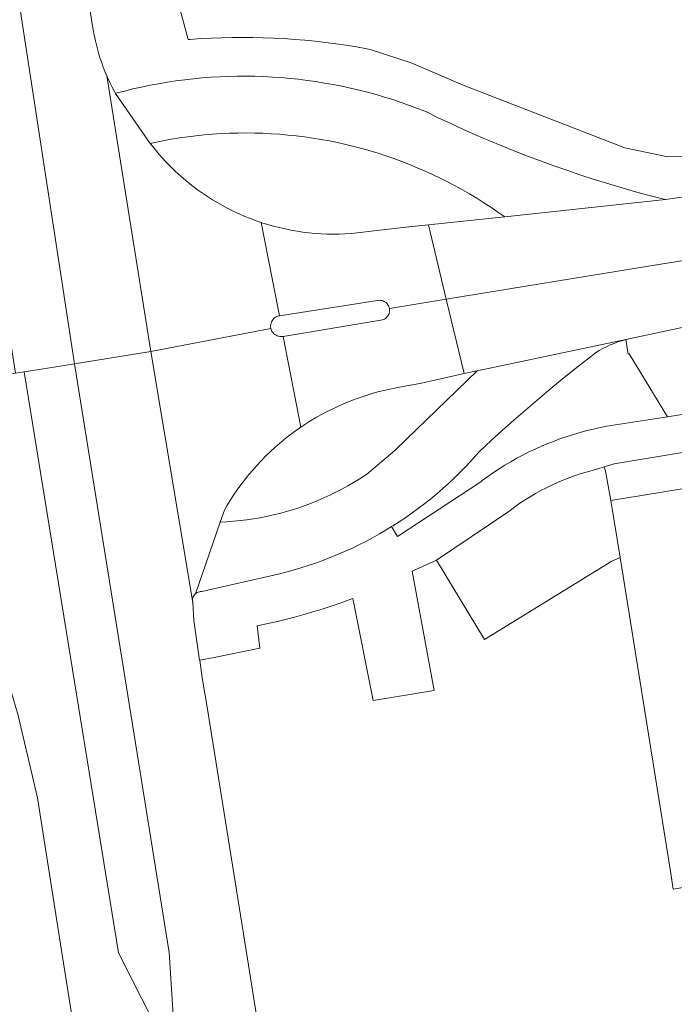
# Model space of a CAD drawing. Extents: x 146402 to 164798, y 455483 to 464134.
# Tile 288 of 575: x 157913 to 157946, y 460247 to 460297. Entities that reach past the tile are written whole.
import ezdxf

# ---------------------------------------------------------------- set-up
doc = ezdxf.new("R2010")
doc.units = 0
doc.header["$LTSCALE"] = 0.2
for name, color, linetype, lineweight in [('B-XX-VH-VERHARDING_ASFALT-GV', 252, 'CONTINUOUS', 18), ('B-XX-VH-VERHARDING_BEDRIJFSVLOERPLAAT-GV', 252, 'CONTINUOUS', 18), ('B-XX-VH-VERHARDING_BETONSTRAATSTEEN-GV', 252, 'CONTINUOUS', 18), ('B-XX-VH-VERHARDING_STRAATBAKSTEEN-GV', 252, 'CONTINUOUS', 18), ('B-XX-VH-VERHARDING_TEGEL-GV', 252, 'CONTINUOUS', 18)]:
    doc.layers.add(name, color=color, linetype=linetype, lineweight=lineweight)

msp = doc.modelspace()

# ---------------------------------------------------------------- linework, layer by layer
at = {"layer": 'B-XX-VH-VERHARDING_ASFALT-GV'}
for points in [[(157915.521, 460279.589), (157906.229, 460340.16), (157903.062, 460339.502), (157912.54, 460279.127), (157912.977, 460279.195), (157914.066, 460279.364)], [(157997.069, 460292.883), (157996.63, 460295.958), (157993.98, 460295.53), (157993.35, 460295.45), (157959.43, 460290.01), (157954.8, 460289.25), (157954.015, 460289.131), (157945.338, 460287.874), (157937.226, 460287.005), (157933.376, 460286.606), (157934.281, 460282.855), (157944.583, 460284.529), (157971.472, 460288.837), (157992.609, 460292.292)], [(157917.187, 460294.043), (157917.157, 460294.115), (157919.381, 460280.222), (157925.429, 460281.38), (157925.427, 460281.386), (157925.418, 460281.451), (157925.416, 460281.516), (157925.423, 460281.581), (157925.437, 460281.644), (157925.459, 460281.706), (157925.488, 460281.764), (157925.524, 460281.818), (157925.567, 460281.868), (157925.615, 460281.911), (157925.668, 460281.949), (157925.726, 460281.98), (157925.787, 460282.003), (157925.85, 460282.019), (157925.871, 460282.022), (157924.948, 460286.721), (157924.685, 460286.811), (157924.399, 460286.917), (157924.117, 460287.031), (157923.837, 460287.152), (157923.56, 460287.28), (157923.287, 460287.416), (157923.018, 460287.558), (157922.753, 460287.708), (157922.491, 460287.865), (157922.234, 460288.028), (157921.981, 460288.198), (157921.732, 460288.375), (157921.489, 460288.558), (157921.25, 460288.747), (157921.016, 460288.943), (157920.788, 460289.144), (157920.565, 460289.352), (157920.347, 460289.565), (157920.135, 460289.784), (157919.929, 460290.009), (157919.729, 460290.239), (157919.535, 460290.474), (157919.347, 460290.714), (157917.594, 460293.234), (157917.56, 460293.295), (157917.428, 460293.541), (157917.304, 460293.791)], [(157924.619, 460294.095), (157924.176, 460294.101), (157923.733, 460294.099), (157923.29, 460294.089), (157922.848, 460294.071), (157922.406, 460294.046), (157921.964, 460294.012), (157921.523, 460293.97), (157921.083, 460293.92), (157920.644, 460293.863), (157920.206, 460293.797), (157919.769, 460293.723), (157919.334, 460293.642), (157918.9, 460293.553), (157918.468, 460293.456), (157918.038, 460293.351), (157917.61, 460293.238), (157917.594, 460293.234), (157919.347, 460290.714), (157919.568, 460290.762), (157919.982, 460290.845), (157920.398, 460290.92), (157920.815, 460290.987), (157921.233, 460291.046), (157921.652, 460291.097), (157922.073, 460291.141), (157922.493, 460291.176), (157922.915, 460291.203), (157923.337, 460291.223), (157923.759, 460291.234), (157924.182, 460291.238), (157924.604, 460291.233), (157925.026, 460291.221), (157925.448, 460291.2), (157925.87, 460291.172), (157926.29, 460291.135), (157926.71, 460291.091), (157927.13, 460291.038), (157927.548, 460290.978), (157927.964, 460290.91), (157928.38, 460290.834), (157928.794, 460290.75), (157929.206, 460290.658), (157929.617, 460290.558), (157930.025, 460290.451), (157930.432, 460290.336), (157930.836, 460290.213), (157931.238, 460290.083), (157931.637, 460289.945), (157932.034, 460289.799), (157932.427, 460289.646), (157932.818, 460289.486), (157933.206, 460289.318), (157933.59, 460289.143), (157933.971, 460288.961), (157934.349, 460288.771), (157934.723, 460288.574), (157935.093, 460288.371), (157935.459, 460288.16), (157935.821, 460287.943), (157936.179, 460287.718), (157936.532, 460287.487), (157936.881, 460287.249), (157937.226, 460287.005), (157945.338, 460287.874), (157945.055, 460287.946), (157944.378, 460288.124), (157943.702, 460288.31), (157943.029, 460288.504), (157942.358, 460288.705), (157941.689, 460288.914), (157941.022, 460289.131), (157940.358, 460289.355), (157939.697, 460289.587), (157939.038, 460289.826), (157938.383, 460290.073), (157937.73, 460290.328), (157937.08, 460290.589), (157936.433, 460290.858), (157935.789, 460291.135), (157935.148, 460291.419), (157934.511, 460291.71), (157933.877, 460292.008), (157933.246, 460292.314), (157932.834, 460292.476), (157932.419, 460292.631), (157932.001, 460292.778), (157931.581, 460292.918), (157931.159, 460293.05), (157930.734, 460293.175), (157930.306, 460293.291), (157929.877, 460293.4), (157929.446, 460293.502), (157929.013, 460293.595), (157928.578, 460293.681), (157928.143, 460293.758), (157927.705, 460293.828), (157927.267, 460293.89), (157926.827, 460293.944), (157926.387, 460293.99), (157925.946, 460294.028), (157925.504, 460294.058), (157925.061, 460294.081)], [(157924.973, 460286.713), (157924.948, 460286.721), (157925.871, 460282.022), (157930.809, 460282.787), (157930.845, 460282.793), (157930.909, 460282.798), (157930.972, 460282.794), (157931.035, 460282.783), (157931.095, 460282.764), (157931.153, 460282.737), (157931.207, 460282.704), (157931.256, 460282.663), (157931.3, 460282.617), (157931.338, 460282.566), (157931.369, 460282.511), (157931.392, 460282.452), (157931.409, 460282.391), (157931.41, 460282.388), (157934.281, 460282.855), (157933.376, 460286.606), (157932.542, 460286.519), (157930.335, 460286.269), (157930.09, 460286.234), (157929.787, 460286.199), (157929.484, 460286.171), (157929.179, 460286.152), (157928.875, 460286.14), (157928.57, 460286.137), (157928.265, 460286.141), (157927.961, 460286.153), (157927.657, 460286.174), (157927.353, 460286.202), (157927.051, 460286.238), (157926.749, 460286.283), (157926.449, 460286.335), (157926.15, 460286.395), (157925.853, 460286.463), (157925.558, 460286.538), (157925.264, 460286.622)], [(157935.185, 460279.104), (157934.281, 460282.855), (157931.41, 460282.388), (157931.417, 460282.328), (157931.417, 460282.264), (157931.41, 460282.201), (157931.394, 460282.139), (157931.371, 460282.08), (157931.341, 460282.024), (157931.304, 460281.973), (157931.26, 460281.926), (157931.212, 460281.885), (157931.158, 460281.851), (157931.101, 460281.824), (157931.04, 460281.804), (157930.978, 460281.792), (157926.051, 460280.975), (157926.948, 460276.4), (157927.136, 460276.526), (157927.404, 460276.697), (157927.676, 460276.862), (157927.952, 460277.019), (157928.232, 460277.169), (157928.516, 460277.312), (157928.803, 460277.448), (157929.094, 460277.577), (157929.387, 460277.699), (157929.684, 460277.813), (157929.984, 460277.919), (157930.286, 460278.018), (157930.59, 460278.109), (157930.897, 460278.193), (157931.205, 460278.269), (157931.516, 460278.337), (157931.828, 460278.397), (157933.031, 460278.62)], [(157925.445, 460281.323), (157925.429, 460281.38), (157919.381, 460280.222), (157921.488, 460267.561), (157921.486, 460267.584), (157921.483, 460267.607), (157921.479, 460267.667), (157921.483, 460267.726), (157921.496, 460267.785), (157921.516, 460267.841), (157921.543, 460267.894), (157921.577, 460267.943), (157921.618, 460267.987), (157921.622, 460267.991), (157922.872, 460271.61), (157923.084, 460272.207), (157923.213, 460272.429), (157923.379, 460272.7), (157923.552, 460272.966), (157923.731, 460273.229), (157923.917, 460273.486), (157924.11, 460273.739), (157924.308, 460273.987), (157924.513, 460274.23), (157924.724, 460274.468), (157924.941, 460274.701), (157925.164, 460274.927), (157925.392, 460275.148), (157925.626, 460275.364), (157925.865, 460275.573), (157926.109, 460275.777), (157926.359, 460275.974), (157926.613, 460276.164), (157926.872, 460276.349), (157926.948, 460276.4), (157926.051, 460280.975), (157926.045, 460280.974), (157926.006, 460280.968), (157925.941, 460280.965), (157925.876, 460280.97), (157925.812, 460280.983), (157925.75, 460281.003), (157925.691, 460281.031), (157925.636, 460281.066), (157925.586, 460281.107), (157925.541, 460281.154), (157925.502, 460281.207), (157925.47, 460281.263)], [(157920.3, 460249.902), (157915.521, 460279.589), (157914.066, 460279.364), (157912.977, 460279.195), (157917.747, 460249.884), (157920.666, 460244.109)]]:
    msp.add_lwpolyline(points, close=True, dxfattribs=at)
for points in [[(157906.229, 460340.16), (157915.521, 460279.589), (157919.381, 460280.222), (157917.157, 460294.115), (157917.078, 460294.3), (157916.975, 460294.559), (157916.881, 460294.821), (157916.793, 460295.085), (157916.714, 460295.352), (157916.642, 460295.622), (157916.578, 460295.893), (157916.521, 460296.166), (157916.473, 460296.44), (157916.146, 460298.418)], [(157971.472, 460288.837), (157944.583, 460284.529), (157934.281, 460282.855), (157935.185, 460279.104), (157935.832, 460279.232), (157943.335, 460280.817), (157953.214, 460282.918)], [(157932.675, 460196.489), (157924.181, 460250), (157922.235, 460262.174), (157921.971, 460263.751), (157921.84, 460264.646), (157921.834, 460264.645), (157921.547, 460266.639), (157921.488, 460267.561), (157919.381, 460280.222), (157915.521, 460279.589), (157920.3, 460249.902), (157920.666, 460244.109)], [(157920.666, 460244.109), (157917.747, 460249.884), (157912.977, 460279.195), (157912.54, 460279.127), (157908.752, 460278.542), (157911.374, 460265.951), (157911.398, 460265.902), (157911.416, 460265.85), (157911.428, 460265.797), (157911.435, 460265.743), (157911.737, 460264.982), (157912.33, 460263.06), (157912.69, 460261.85), (157913.65, 460257.7), (157914.867, 460250), (157916.306, 460240.888)]]:
    msp.add_lwpolyline(points, dxfattribs=at)
at = {"layer": 'B-XX-VH-VERHARDING_BEDRIJFSVLOERPLAAT-GV'}
msp.add_lwpolyline([(157942.305, 460274.171), (157942.238, 460274.389), (157941.932, 460274.294), (157941.633, 460274.218), (157941.335, 460274.135), (157941.04, 460274.044), (157940.747, 460273.945), (157940.457, 460273.839), (157940.17, 460273.725), (157939.885, 460273.604), (157939.604, 460273.475), (157939.327, 460273.339), (157939.053, 460273.197), (157938.783, 460273.047), (157938.516, 460272.89), (157938.254, 460272.726), (157937.997, 460272.556), (157937.744, 460272.379), (157937.495, 460272.195), (157937.339, 460272.075), (157933.787, 460269.687), (157936.215, 460265.694), (157942.631, 460269.647), (157943.045, 460269.825), (157942.583, 460272.702)], close=True, dxfattribs=at)
at = {"layer": 'B-XX-VH-VERHARDING_BETONSTRAATSTEEN-GV'}
for points in [[(157943.135, 460280.76), (157943.335, 460280.817), (157935.832, 460279.232), (157931.731, 460275.265), (157931.685, 460275.226), (157930.258, 460274.015), (157930.176, 460273.961), (157929.892, 460273.778), (157929.604, 460273.602), (157929.312, 460273.433), (157929.015, 460273.271), (157928.715, 460273.115), (157928.412, 460272.967), (157928.105, 460272.827), (157927.794, 460272.693), (157927.481, 460272.567), (157927.165, 460272.449), (157926.846, 460272.337), (157926.524, 460272.234), (157926.2, 460272.138), (157925.874, 460272.05), (157925.546, 460271.97), (157925.216, 460271.897), (157924.885, 460271.832), (157924.552, 460271.775), (157924.218, 460271.727), (157923.882, 460271.685), (157923.546, 460271.652), (157923.209, 460271.627), (157922.872, 460271.61), (157921.622, 460267.991), (157921.664, 460268.025), (157921.714, 460268.057), (157921.769, 460268.082), (157921.826, 460268.099), (157921.885, 460268.109), (157921.945, 460268.11), (157925.801, 460268.988), (157926.183, 460269.084), (157926.562, 460269.187), (157926.94, 460269.298), (157927.315, 460269.417), (157927.687, 460269.543), (157928.057, 460269.677), (157928.425, 460269.818), (157928.789, 460269.967), (157929.15, 460270.123), (157929.508, 460270.286), (157929.862, 460270.457), (157930.213, 460270.635), (157930.56, 460270.82), (157930.904, 460271.012), (157931.243, 460271.211), (157931.524, 460271.382), (157931.579, 460271.416), (157931.91, 460271.629), (157932.236, 460271.848), (157932.559, 460272.074), (157932.876, 460272.306), (157933.189, 460272.545), (157933.497, 460272.79), (157933.799, 460273.041), (157934.097, 460273.299), (157934.389, 460273.562), (157934.676, 460273.831), (157934.957, 460274.106), (157935.233, 460274.387), (157935.503, 460274.673), (157935.767, 460274.965), (157935.916, 460275.135), (157935.977, 460275.193), (157936.543, 460275.719), (157937.113, 460276.239), (157937.689, 460276.753), (157938.271, 460277.261), (157938.857, 460277.763), (157939.449, 460278.259), (157940.046, 460278.749), (157940.647, 460279.233), (157941.254, 460279.71), (157941.866, 460280.181), (157941.998, 460280.26), (157942.179, 460280.362), (157942.364, 460280.456), (157942.552, 460280.543), (157942.744, 460280.623), (157942.938, 460280.695)], [(157949.94, 460253.75), (157947.011, 460273.414), (157942.583, 460272.702), (157943.045, 460269.825), (157943.28, 460268.362), (157945.603, 460253.89), (157945.73, 460253.1), (157946.412, 460253.205), (157946.44, 460253.02), (157948.22, 460253.28), (157948.333, 460253.297), (157949.97, 460253.55)]]:
    msp.add_lwpolyline(points, close=True, dxfattribs=at)
at = {"layer": 'B-XX-VH-VERHARDING_STRAATBAKSTEEN-GV'}
msp.add_lwpolyline([(157930.972, 460282.794), (157930.909, 460282.798), (157930.845, 460282.793), (157930.809, 460282.787), (157925.871, 460282.022), (157925.85, 460282.019), (157925.787, 460282.003), (157925.726, 460281.98), (157925.668, 460281.949), (157925.615, 460281.911), (157925.567, 460281.868), (157925.524, 460281.818), (157925.488, 460281.764), (157925.459, 460281.706), (157925.437, 460281.644), (157925.423, 460281.581), (157925.416, 460281.516), (157925.418, 460281.451), (157925.427, 460281.386), (157925.429, 460281.38), (157925.445, 460281.323), (157925.47, 460281.263), (157925.502, 460281.207), (157925.541, 460281.154), (157925.586, 460281.107), (157925.636, 460281.066), (157925.691, 460281.031), (157925.75, 460281.003), (157925.812, 460280.983), (157925.876, 460280.97), (157925.941, 460280.965), (157926.006, 460280.968), (157926.045, 460280.974), (157926.051, 460280.975), (157930.978, 460281.792), (157931.04, 460281.804), (157931.101, 460281.824), (157931.158, 460281.851), (157931.212, 460281.885), (157931.26, 460281.926), (157931.304, 460281.973), (157931.341, 460282.024), (157931.371, 460282.08), (157931.394, 460282.139), (157931.41, 460282.201), (157931.417, 460282.264), (157931.417, 460282.328), (157931.41, 460282.388), (157931.409, 460282.391), (157931.392, 460282.452), (157931.369, 460282.511), (157931.338, 460282.566), (157931.3, 460282.617), (157931.256, 460282.663), (157931.207, 460282.704), (157931.153, 460282.737), (157931.095, 460282.764), (157931.035, 460282.783)], close=True, dxfattribs=at)
at = {"layer": 'B-XX-VH-VERHARDING_TEGEL-GV'}
for points in [[(157946.695, 460290.046), (157945.462, 460290.037), (157943.285, 460290.49), (157935.955, 460293.334), (157935.209, 460293.624), (157932.504, 460294.782), (157930.438, 460295.453), (157930.269, 460295.486), (157929.751, 460295.577), (157929.231, 460295.661), (157928.711, 460295.736), (157928.189, 460295.804), (157927.666, 460295.864), (157927.143, 460295.916), (157926.619, 460295.96), (157926.094, 460295.996), (157925.568, 460296.024), (157925.043, 460296.044), (157924.517, 460296.056), (157923.99, 460296.06), (157923.464, 460296.056), (157922.938, 460296.044), (157922.413, 460296.024), (157921.887, 460295.996), (157921.363, 460295.96), (157921.25, 460295.951), (157920.45, 460298.97)], [(157916.146, 460298.418), (157916.473, 460296.44), (157916.521, 460296.166), (157916.578, 460295.893), (157916.642, 460295.622), (157916.714, 460295.352), (157916.793, 460295.085), (157916.881, 460294.821), (157916.975, 460294.559), (157917.078, 460294.3), (157917.157, 460294.115), (157917.187, 460294.043), (157917.304, 460293.791), (157917.428, 460293.541), (157917.56, 460293.295), (157917.594, 460293.234), (157917.61, 460293.238), (157918.038, 460293.351), (157918.468, 460293.456), (157918.9, 460293.553), (157919.334, 460293.642), (157919.769, 460293.723), (157920.206, 460293.797), (157920.644, 460293.863), (157921.083, 460293.92), (157921.523, 460293.97), (157921.964, 460294.012), (157922.406, 460294.046), (157922.848, 460294.071), (157923.29, 460294.089), (157923.733, 460294.099), (157924.176, 460294.101), (157924.619, 460294.095), (157925.061, 460294.081), (157925.504, 460294.058), (157925.946, 460294.028), (157926.387, 460293.99), (157926.827, 460293.944), (157927.267, 460293.89), (157927.705, 460293.828), (157928.143, 460293.758), (157928.578, 460293.681), (157929.013, 460293.595), (157929.446, 460293.502), (157929.877, 460293.4), (157930.306, 460293.291), (157930.734, 460293.175), (157931.159, 460293.05), (157931.581, 460292.918), (157932.001, 460292.778), (157932.419, 460292.631), (157932.834, 460292.476), (157933.246, 460292.314), (157933.877, 460292.008), (157934.511, 460291.71), (157935.148, 460291.419), (157935.789, 460291.135), (157936.433, 460290.858), (157937.08, 460290.589), (157937.73, 460290.328), (157938.383, 460290.073), (157939.038, 460289.826), (157939.697, 460289.587), (157940.358, 460289.355), (157941.022, 460289.131), (157941.689, 460288.914), (157942.358, 460288.705), (157943.029, 460288.504), (157943.702, 460288.31), (157944.378, 460288.124), (157945.055, 460287.946), (157945.338, 460287.874), (157954.015, 460289.131)], [(157952.216, 460278.018), (157945.445, 460276.923), (157942.386, 460276.443), (157942.046, 460276.377), (157941.708, 460276.304), (157941.371, 460276.222), (157941.036, 460276.133), (157940.704, 460276.036), (157940.374, 460275.931), (157940.046, 460275.819), (157939.721, 460275.7), (157939.399, 460275.572), (157939.08, 460275.438), (157938.764, 460275.296), (157938.452, 460275.147), (157938.143, 460274.99), (157937.837, 460274.827), (157937.536, 460274.657), (157937.238, 460274.479), (157936.945, 460274.295), (157936.656, 460274.104), (157936.372, 460273.906), (157936.092, 460273.702), (157936.017, 460273.646), (157931.814, 460270.885), (157931.524, 460271.382), (157931.243, 460271.211), (157930.904, 460271.012), (157930.56, 460270.82), (157930.213, 460270.635), (157929.862, 460270.457), (157929.508, 460270.286), (157929.15, 460270.123), (157928.789, 460269.967), (157928.425, 460269.818), (157928.057, 460269.677), (157927.687, 460269.543), (157927.315, 460269.417), (157926.94, 460269.298), (157926.562, 460269.187), (157926.183, 460269.084), (157925.801, 460268.988), (157921.945, 460268.11), (157921.885, 460268.109), (157921.826, 460268.099), (157921.769, 460268.082), (157921.714, 460268.057), (157921.664, 460268.025), (157921.622, 460267.991), (157921.618, 460267.987), (157921.577, 460267.943), (157921.543, 460267.894), (157921.516, 460267.841), (157921.496, 460267.785), (157921.483, 460267.726), (157921.479, 460267.667), (157921.483, 460267.607), (157921.486, 460267.584), (157921.488, 460267.561), (157921.547, 460266.639), (157921.834, 460264.645), (157921.84, 460264.646), (157922.567, 460264.784), (157924.88, 460265.253), (157924.735, 460266.383), (157925.209, 460266.479), (157925.682, 460266.582), (157926.152, 460266.694), (157926.621, 460266.813), (157927.088, 460266.94), (157927.552, 460267.075), (157928.015, 460267.217), (157928.475, 460267.367), (157928.932, 460267.525), (157929.387, 460267.69), (157929.571, 460267.759), (157930.589, 460262.607), (157933.663, 460263.112), (157932.56, 460269.134), (157933.787, 460269.687), (157937.339, 460272.075), (157937.495, 460272.195), (157937.744, 460272.379), (157937.997, 460272.556), (157938.254, 460272.726), (157938.516, 460272.89), (157938.783, 460273.047), (157939.053, 460273.197), (157939.327, 460273.339), (157939.604, 460273.475), (157939.885, 460273.604), (157940.17, 460273.725), (157940.457, 460273.839), (157940.747, 460273.945), (157941.04, 460274.044), (157941.335, 460274.135), (157941.633, 460274.218), (157941.932, 460274.294), (157942.238, 460274.389), (157942.747, 460274.546), (157946.698, 460275.212)]]:
    msp.add_lwpolyline(points, dxfattribs=at)
for points in [[(157953.329, 460282.18), (157953.214, 460282.918), (157943.335, 460280.817), (157943.45, 460280.08), (157943.513, 460280.093), (157945.445, 460276.923), (157952.216, 460278.018)], [(157943.45, 460280.08), (157943.335, 460280.817), (157943.135, 460280.76), (157942.938, 460280.695), (157942.744, 460280.623), (157942.552, 460280.543), (157942.364, 460280.456), (157942.179, 460280.362), (157941.998, 460280.26), (157941.866, 460280.181), (157941.254, 460279.71), (157940.647, 460279.233), (157940.046, 460278.749), (157939.449, 460278.259), (157938.857, 460277.763), (157938.271, 460277.261), (157937.689, 460276.753), (157937.113, 460276.239), (157936.543, 460275.719), (157935.977, 460275.193), (157935.916, 460275.135), (157935.767, 460274.965), (157935.503, 460274.673), (157935.233, 460274.387), (157934.957, 460274.106), (157934.676, 460273.831), (157934.389, 460273.562), (157934.097, 460273.299), (157933.799, 460273.041), (157933.497, 460272.79), (157933.189, 460272.545), (157932.876, 460272.306), (157932.559, 460272.074), (157932.236, 460271.848), (157931.91, 460271.629), (157931.579, 460271.416), (157931.524, 460271.382), (157931.814, 460270.885), (157936.017, 460273.646), (157936.092, 460273.702), (157936.372, 460273.906), (157936.656, 460274.104), (157936.945, 460274.295), (157937.238, 460274.479), (157937.536, 460274.657), (157937.837, 460274.827), (157938.143, 460274.99), (157938.452, 460275.147), (157938.764, 460275.296), (157939.08, 460275.438), (157939.399, 460275.572), (157939.721, 460275.7), (157940.046, 460275.819), (157940.374, 460275.931), (157940.704, 460276.036), (157941.036, 460276.133), (157941.371, 460276.222), (157941.708, 460276.304), (157942.046, 460276.377), (157942.386, 460276.443), (157945.445, 460276.923), (157943.513, 460280.093)]]:
    msp.add_lwpolyline(points, close=True, dxfattribs=at)

doc.saveas('drawing.dxf')
